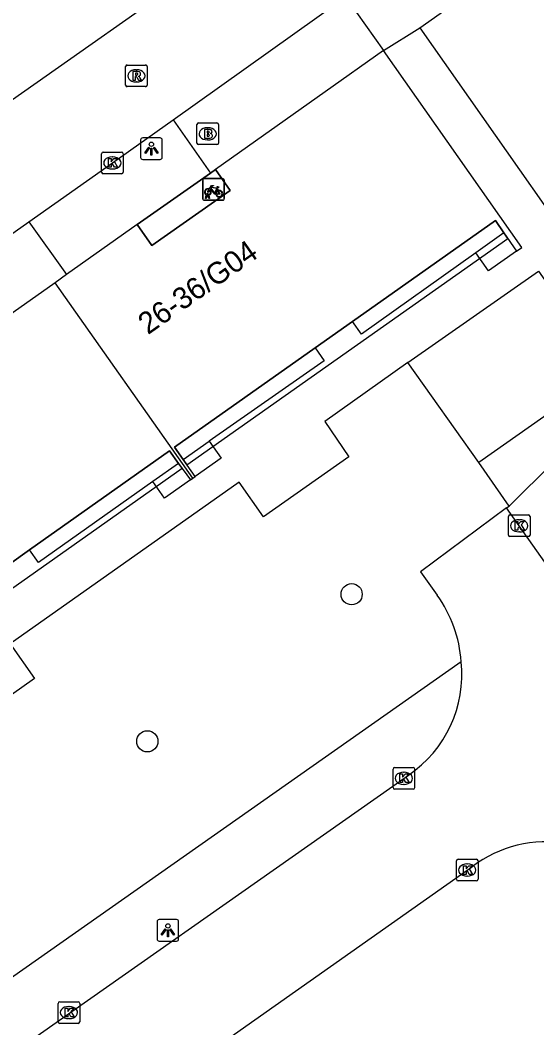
# Model space of a CAD drawing. Extents: x 159353 to 160616, y 385893 to 387321.
# Drawn here: x 160090.37 to 160114.25, y 387120.24 to 387166.77 of the extents above; entities that cross this region are included whole.
import ezdxf

# ---------------------------------------------------------------- set-up
doc = ezdxf.new("R2010")
doc.units = 0
for name, color, linetype in [('IMGEO_Boom', 7, 'Continuous'), ('IMGEO_Brandkraan', 7, 'Continuous'), ('IMGEO_Fietsenrek', 7, 'Continuous'), ('IMGEO_Groenvoorziening', 7, 'Continuous'), ('IMGEO_Kolk', 7, 'Continuous'), ('IMGEO_Lichtpunt', 7, 'Continuous'), ('IMGEO_Pand', 7, 'Continuous'), ('IMGEO_Pand_nummerreeks', 7, 'Continuous'), ('IMGEO_Pand_overbouw', 7, 'Continuous'), ('IMGEO_Rijbaan_lokaal_open', 7, 'Continuous'), ('IMGEO_Rioolput', 7, 'Continuous'), ('IMGEO_Voetpad_open', 7, 'Continuous')]:
    doc.layers.add(name, color=color, linetype=linetype)

msp = doc.modelspace()

# ---------------------------------------------------------------- linework, layer by layer
at = {"layer": 'IMGEO_Boom'}
for centre in [(160105.685, 387140.262), (160096.247, 387133.469)]:
    msp.add_circle(centre, 0.489, dxfattribs=at)
at = {"layer": 'IMGEO_Brandkraan'}
for p, q in [((160098.536, 387161.095), (160098.536, 387161.947)), ((160098.611, 387162.021), (160099.463, 387162.021)), ((160099.537, 387161.947), (160099.537, 387161.095)), ((160099.024, 387161.801), (160099.049, 387161.801)), ((160099.463, 387161.021), (160098.611, 387161.021)), ((160099.047, 387161.241), (160099.022, 387161.241))]:
    msp.add_line(p, q, dxfattribs=at)
for points in [[(160098.536, 387161.095), (160098.536, 387161.947)], [(160098.611, 387162.021), (160099.463, 387162.021)], [(160099.537, 387161.947), (160099.537, 387161.095)], [(160098.884, 387161.721), (160098.884, 387161.321), (160099.097, 387161.321)], [(160099.115, 387161.721), (160098.884, 387161.721)], [(160099.063, 387161.64), (160099.009, 387161.64), (160099.009, 387161.564)], [(160099.009, 387161.564), (160099.062, 387161.564)], [(160099.071, 387161.488), (160099.009, 387161.488), (160099.009, 387161.407)], [(160099.463, 387161.021), (160098.611, 387161.021)], [(160099.009, 387161.407), (160099.071, 387161.407)]]:
    msp.add_lwpolyline(points, dxfattribs=at)
for centre, radius, start, end in [((160098.613, 387161.945), 0.0765, 91.552, 178.448), ((160098.613, 387161.945), 0.0765, 91.552, 178.448), ((160099.461, 387161.945), 0.0765, 1.552, 88.448), ((160099.461, 387161.945), 0.0765, 1.552, 88.448), ((160099.064, 387161.602), 0.0379, 267.8285, 90.9355), ((160099.072, 387161.447), 0.0404, 269.8759, 90.5077), ((160099.119, 387161.576), 0.145, 59.4692, 91.5367), ((160099.144, 387161.623), 0.0922, 285.5137, 58.1501), ((160099.149, 387161.431), 0.105, 301.3115, 78.989), ((160098.613, 387161.097), 0.0765, 181.552, 268.448), ((160098.613, 387161.097), 0.0765, 181.552, 268.448), ((160099.103, 387161.572), 0.251, 268.6676, 293.5347), ((160099.461, 387161.097), 0.0765, 271.552, 358.448), ((160099.461, 387161.097), 0.0765, 271.552, 358.448)]:
    msp.add_arc(centre, radius, start, end, dxfattribs=at)
for centre, major_axis, ratio, start_param, end_param in [((160099.023, 387161.521), (-0.387, 0.002), 0.722429, 4.712389, 7.853982), ((160099.048, 387161.521), (-0.39, 0.002), 0.717154, 1.570796, 4.712389)]:
    msp.add_ellipse(centre, major_axis=major_axis, ratio=ratio, start_param=start_param, end_param=end_param, dxfattribs=at)
at = {"layer": 'IMGEO_Fietsenrek'}
for p, q in [((160098.804, 387158.526), (160098.804, 387159.367)), ((160098.804, 387159.367), (160098.804, 387158.526)), ((160098.879, 387159.451), (160099.72, 387159.451)), ((160099.72, 387159.451), (160098.879, 387159.451)), ((160099.804, 387159.376), (160099.804, 387158.535)), ((160099.804, 387158.535), (160099.804, 387159.376)), ((160098.931, 387158.535), (160098.97, 387158.695)), ((160099, 387158.683), (160098.965, 387158.535)), ((160099.042, 387158.707), (160099.041, 387158.711)), ((160099.073, 387158.718), (160099.074, 387158.711)), ((160099.491, 387159), (160099.527, 387158.905)), ((160099.729, 387158.451), (160098.888, 387158.451)), ((160098.888, 387158.451), (160099.729, 387158.451)), ((160098.965, 387158.535), (160098.931, 387158.535)), ((160099.083, 387158.535), (160099.049, 387158.677)), ((160099.081, 387158.681), (160099.116, 387158.535)), ((160099.116, 387158.535), (160099.083, 387158.535))]:
    msp.add_line(p, q, dxfattribs=at)
for points in [[(160099.138, 387158.925), (160099.086, 387158.835), (160099.046, 387158.81), (160099.047, 387158.857), (160099.102, 387158.951)], [(160099.117, 387158.977), (160099.212, 387159.141), (160099.298, 387159.127), (160099.3, 387159.118), (160099.244, 387159.107), (160099.217, 387159.062), (160099.473, 387159.021)], [(160099.413, 387158.733), (160099.363, 387158.733), (160099.172, 387158.984), (160099.153, 387158.952)], [(160099.46, 387158.996), (160099.203, 387159.037), (160099.186, 387159.008), (160099.353, 387158.788), (160099.46, 387158.996)], [(160099.508, 387158.898), (160099.478, 387158.975), (160099.369, 387158.757), (160099.412, 387158.757)], [(160099.442, 387158.757), (160099.562, 387158.756), (160099.518, 387158.87)], [(160099.538, 387158.877), (160099.593, 387158.732), (160099.443, 387158.732)], [(160099.473, 387159.021), (160099.498, 387159.07), (160099.492, 387159.074), (160099.469, 387159.078), (160099.457, 387159.085), (160099.456, 387159.088), (160099.458, 387159.093), (160099.553, 387159.078), (160099.555, 387159.068), (160099.545, 387159.055), (160099.533, 387159.049), (160099.519, 387159.055), (160099.491, 387159)]]:
    msp.add_lwpolyline(points, dxfattribs=at)
for centre, radius, start, end in [((160098.882, 387159.373), 0.0779, 92.4484, 184.2845), ((160098.882, 387159.373), 0.0779, 92.4484, 184.2845), ((160099.726, 387159.373), 0.0779, 2.4484, 94.2845), ((160099.726, 387159.373), 0.0779, 2.4484, 94.2845), ((160099.044, 387158.836), 0.159, 62.6766, 242.1369), ((160099.044, 387158.836), 0.129, 63.3192, 238.903), ((160099.024, 387158.707), 0.0499, 12.8025, 158.6934), ((160099.044, 387158.836), 0.159, 253.9967, 271.7867), ((160099.024, 387158.707), 0.0174, 12.8025, 163.4502), ((160099.044, 387158.836), 0.129, 253.415, 269.0204), ((160099.044, 387158.836), 0.129, 283.6043, 43.4302), ((160099.044, 387158.836), 0.159, 283.5766, 46.6042), ((160099.571, 387158.752), 0.159, 113.3408, 178.3217), ((160099.571, 387158.752), 0.159, 187.0065, 105.7708), ((160099.571, 387158.752), 0.129, 113.923, 177.9556), ((160099.571, 387158.752), 0.129, 188.6715, 104.5883), ((160098.882, 387158.529), 0.0779, 182.4484, 274.2845), ((160098.882, 387158.529), 0.0779, 182.4484, 274.2845), ((160099.726, 387158.529), 0.0779, 272.4484, 4.2845), ((160099.726, 387158.529), 0.0779, 272.4484, 4.2845)]:
    msp.add_arc(centre, radius, start, end, dxfattribs=at)
at = {"layer": 'IMGEO_Groenvoorziening'}
msp.add_lwpolyline([(160111.563, 387146.35), (160108.285, 387150.955)], dxfattribs=at)
at = {"layer": 'IMGEO_Kolk'}
for p, q in [((160094.13, 387159.75), (160094.13, 387160.602)), ((160094.205, 387160.676), (160095.057, 387160.676)), ((160095.131, 387160.602), (160095.131, 387159.75)), ((160094.618, 387160.456), (160094.643, 387160.456)), ((160095.057, 387159.676), (160094.205, 387159.676)), ((160094.641, 387159.896), (160094.616, 387159.896)), ((160112.928, 387142.995), (160112.928, 387143.847)), ((160113.003, 387143.921), (160113.855, 387143.921)), ((160113.929, 387143.847), (160113.929, 387142.995)), ((160113.416, 387143.701), (160113.441, 387143.701)), ((160113.855, 387142.921), (160113.003, 387142.921)), ((160113.439, 387143.141), (160113.414, 387143.141)), ((160107.598, 387131.336), (160107.598, 387132.188)), ((160107.673, 387132.262), (160108.525, 387132.262)), ((160108.599, 387132.188), (160108.599, 387131.336)), ((160108.086, 387132.042), (160108.111, 387132.042)), ((160108.525, 387131.262), (160107.673, 387131.262)), ((160108.109, 387131.482), (160108.084, 387131.482)), ((160110.602, 387128.027), (160111.454, 387128.027)), ((160110.527, 387127.101), (160110.527, 387127.953)), ((160111.015, 387127.807), (160111.04, 387127.807)), ((160111.528, 387127.953), (160111.528, 387127.101)), ((160111.038, 387127.247), (160111.013, 387127.247)), ((160111.454, 387127.027), (160110.602, 387127.027)), ((160092.123, 387120.519), (160092.123, 387121.371)), ((160092.198, 387121.445), (160093.05, 387121.445)), ((160092.611, 387121.225), (160092.636, 387121.225)), ((160093.124, 387121.371), (160093.124, 387120.519)), ((160092.634, 387120.665), (160092.609, 387120.665)), ((160093.05, 387120.445), (160092.198, 387120.445))]:
    msp.add_line(p, q, dxfattribs=at)
for points in [[(160094.13, 387159.75), (160094.13, 387160.602)], [(160094.205, 387160.676), (160095.057, 387160.676)], [(160095.131, 387160.602), (160095.131, 387159.75)], [(160094.451, 387160.376), (160094.574, 387160.376), (160094.574, 387160.225), (160094.704, 387160.376), (160094.868, 387160.376), (160094.722, 387160.225), (160094.875, 387159.976), (160094.723, 387159.976), (160094.638, 387160.14), (160094.574, 387160.073), (160094.574, 387159.976), (160094.451, 387159.976), (160094.451, 387160.376)], [(160095.057, 387159.676), (160094.205, 387159.676)], [(160112.928, 387142.995), (160112.928, 387143.847)], [(160113.003, 387143.921), (160113.855, 387143.921)], [(160113.929, 387143.847), (160113.929, 387142.995)], [(160113.249, 387143.621), (160113.372, 387143.621), (160113.372, 387143.47), (160113.502, 387143.621), (160113.666, 387143.621), (160113.52, 387143.47), (160113.673, 387143.221), (160113.521, 387143.221), (160113.436, 387143.385), (160113.372, 387143.318), (160113.372, 387143.221), (160113.249, 387143.221), (160113.249, 387143.621)], [(160113.855, 387142.921), (160113.003, 387142.921)], [(160107.598, 387131.336), (160107.598, 387132.188)], [(160107.673, 387132.262), (160108.525, 387132.262)], [(160108.599, 387132.188), (160108.599, 387131.336)], [(160107.919, 387131.962), (160108.042, 387131.962), (160108.042, 387131.811), (160108.172, 387131.962), (160108.336, 387131.962), (160108.19, 387131.811), (160108.343, 387131.562), (160108.191, 387131.562), (160108.106, 387131.726), (160108.042, 387131.659), (160108.042, 387131.562), (160107.919, 387131.562), (160107.919, 387131.962)], [(160108.525, 387131.262), (160107.673, 387131.262)], [(160110.602, 387128.027), (160111.454, 387128.027)], [(160110.527, 387127.101), (160110.527, 387127.953)], [(160110.848, 387127.727), (160110.971, 387127.727), (160110.971, 387127.576), (160111.101, 387127.727), (160111.265, 387127.727), (160111.119, 387127.576), (160111.272, 387127.327), (160111.12, 387127.327), (160111.035, 387127.491), (160110.971, 387127.424), (160110.971, 387127.327), (160110.848, 387127.327), (160110.848, 387127.727)], [(160111.528, 387127.953), (160111.528, 387127.101)], [(160111.454, 387127.027), (160110.602, 387127.027)], [(160092.123, 387120.519), (160092.123, 387121.371)], [(160092.198, 387121.445), (160093.05, 387121.445)], [(160092.444, 387121.145), (160092.567, 387121.145), (160092.567, 387120.994), (160092.697, 387121.145), (160092.861, 387121.145), (160092.715, 387120.994), (160092.868, 387120.745), (160092.716, 387120.745), (160092.631, 387120.909), (160092.567, 387120.842), (160092.567, 387120.745), (160092.444, 387120.745), (160092.444, 387121.145)], [(160093.124, 387121.371), (160093.124, 387120.519)], [(160093.05, 387120.445), (160092.198, 387120.445)]]:
    msp.add_lwpolyline(points, dxfattribs=at)
for centre, start, end in [((160094.207, 387160.6), 91.552, 178.448), ((160094.207, 387160.6), 91.552, 178.448), ((160095.055, 387160.6), 1.552, 88.448), ((160095.055, 387160.6), 1.552, 88.448), ((160094.207, 387159.752), 181.552, 268.448), ((160094.207, 387159.752), 181.552, 268.448), ((160095.055, 387159.752), 271.552, 358.448), ((160095.055, 387159.752), 271.552, 358.448), ((160113.005, 387143.845), 91.552, 178.448), ((160113.005, 387143.845), 91.552, 178.448), ((160113.853, 387143.845), 1.552, 88.448), ((160113.853, 387143.845), 1.552, 88.448), ((160113.005, 387142.997), 181.552, 268.448), ((160113.005, 387142.997), 181.552, 268.448), ((160113.853, 387142.997), 271.552, 358.448), ((160113.853, 387142.997), 271.552, 358.448), ((160107.675, 387132.186), 91.552, 178.448), ((160107.675, 387132.186), 91.552, 178.448), ((160108.523, 387132.186), 1.552, 88.448), ((160108.523, 387132.186), 1.552, 88.448), ((160107.675, 387131.338), 181.552, 268.448), ((160107.675, 387131.338), 181.552, 268.448), ((160108.523, 387131.338), 271.552, 358.448), ((160108.523, 387131.338), 271.552, 358.448), ((160110.604, 387127.951), 91.552, 178.448), ((160110.604, 387127.951), 91.552, 178.448), ((160111.452, 387127.951), 1.552, 88.448), ((160111.452, 387127.951), 1.552, 88.448), ((160110.604, 387127.103), 181.552, 268.448), ((160110.604, 387127.103), 181.552, 268.448), ((160111.452, 387127.103), 271.552, 358.448), ((160111.452, 387127.103), 271.552, 358.448), ((160092.2, 387121.369), 91.552, 178.448), ((160092.2, 387121.369), 91.552, 178.448), ((160093.048, 387121.369), 1.552, 88.448), ((160093.048, 387121.369), 1.552, 88.448), ((160092.2, 387120.521), 181.552, 268.448), ((160092.2, 387120.521), 181.552, 268.448), ((160093.048, 387120.521), 271.552, 358.448), ((160093.048, 387120.521), 271.552, 358.448)]:
    msp.add_arc(centre, 0.0765, start, end, dxfattribs=at)
for centre, major_axis, ratio, start_param, end_param in [((160094.617, 387160.176), (-0.387, 0.002), 0.722429, 4.712389, 7.853982), ((160094.642, 387160.176), (-0.39, 0.002), 0.717154, 1.570796, 4.712389), ((160113.415, 387143.421), (-0.387, 0.002), 0.722429, 4.712389, 7.853982), ((160113.44, 387143.421), (-0.39, 0.002), 0.717154, 1.570796, 4.712389), ((160108.085, 387131.762), (-0.387, 0.002), 0.722429, 4.712389, 7.853982), ((160108.11, 387131.762), (-0.39, 0.002), 0.717154, 1.570796, 4.712389), ((160111.014, 387127.527), (-0.387, 0.002), 0.722429, 4.712389, 7.853982), ((160111.039, 387127.527), (-0.39, 0.002), 0.717154, 1.570796, 4.712389), ((160092.61, 387120.945), (-0.387, 0.002), 0.722429, 4.712389, 7.853982), ((160092.635, 387120.945), (-0.39, 0.002), 0.717154, 1.570796, 4.712389)]:
    msp.add_ellipse(centre, major_axis=major_axis, ratio=ratio, start_param=start_param, end_param=end_param, dxfattribs=at)
at = {"layer": 'IMGEO_Lichtpunt'}
for p, q in [((160095.938, 387161.24), (160095.938, 387160.433)), ((160095.938, 387161.24), (160095.938, 387160.433)), ((160096.84, 387161.335), (160096.032, 387161.335)), ((160096.84, 387161.335), (160096.032, 387161.335)), ((160096.934, 387160.433), (160096.934, 387161.24)), ((160096.934, 387160.433), (160096.934, 387161.24)), ((160096.032, 387160.339), (160096.84, 387160.339)), ((160096.032, 387160.339), (160096.84, 387160.339)), ((160097.599, 387125.241), (160096.791, 387125.241)), ((160097.599, 387125.241), (160096.791, 387125.241)), ((160096.697, 387125.146), (160096.697, 387124.339)), ((160096.697, 387125.146), (160096.697, 387124.339)), ((160097.693, 387124.339), (160097.693, 387125.146)), ((160097.693, 387124.339), (160097.693, 387125.146)), ((160096.791, 387124.245), (160097.599, 387124.245)), ((160096.791, 387124.245), (160097.599, 387124.245))]:
    msp.add_line(p, q, dxfattribs=at)
for points in [[(160096.312, 387160.904), (160096.351, 387160.876), (160096.163, 387160.614), (160096.125, 387160.641), (160096.312, 387160.904)], [(160096.414, 387160.856), (160096.461, 387160.856), (160096.461, 387160.534), (160096.414, 387160.534), (160096.414, 387160.856)], [(160096.524, 387160.876), (160096.562, 387160.903), (160096.749, 387160.641), (160096.71, 387160.613), (160096.524, 387160.876)], [(160097.071, 387124.81), (160097.11, 387124.782), (160096.922, 387124.52), (160096.884, 387124.547), (160097.071, 387124.81)], [(160097.173, 387124.762), (160097.22, 387124.762), (160097.22, 387124.44), (160097.173, 387124.44), (160097.173, 387124.762)], [(160097.283, 387124.782), (160097.321, 387124.809), (160097.508, 387124.547), (160097.469, 387124.519), (160097.283, 387124.782)]]:
    msp.add_lwpolyline(points, dxfattribs=at)
for centre in [(160096.437, 387161.038), (160097.196, 387124.944)]:
    msp.add_circle(centre, 0.0994, dxfattribs=at)
for centre, start, end in [((160096.032, 387161.24), 90, 180), ((160096.032, 387161.24), 90, 180), ((160096.84, 387161.24), 0, 90), ((160096.84, 387161.24), 0, 90), ((160096.032, 387160.433), 180, 270), ((160096.032, 387160.433), 180, 270), ((160096.84, 387160.433), 270, 0), ((160096.84, 387160.433), 270, 360), ((160096.791, 387125.146), 90, 180), ((160096.791, 387125.146), 90, 180), ((160097.599, 387125.146), 0, 90), ((160097.599, 387125.146), 0, 90), ((160096.791, 387124.339), 180, 270), ((160096.791, 387124.339), 180, 270), ((160097.599, 387124.339), 270, 0), ((160097.599, 387124.339), 270, 360)]:
    msp.add_arc(centre, 0.0946, start, end, dxfattribs=at)
at = {"layer": 'IMGEO_Pand'}
for points in [[(160107.159, 387165.361), (160104.47, 387163.457), (160099.389, 387159.867)], [(160113.307, 387156.104), (160113.545, 387156.274), (160107.159, 387165.361)], [(160099.389, 387159.867), (160100.07, 387158.903), (160096.462, 387156.363), (160095.781, 387157.327)], [(160095.781, 387157.327), (160092.516, 387155.021)], [(160105.734, 387152.859), (160112.33, 387157.512), (160112.725, 387156.943)], [(160112.725, 387156.943), (160113.307, 387156.104)], [(160092.516, 387155.021), (160091.985, 387154.646)], [(160091.985, 387154.646), (160084.431, 387149.313)], [(160098.349, 387145.62), (160091.985, 387154.646)], [(160103.999, 387151.635), (160105.734, 387152.859)], [(160097.906, 387146.481), (160097.502, 387147.053), (160103.999, 387151.635)], [(160090.804, 387142.309), (160097.277, 387146.879), (160097.69, 387146.305)], [(160097.69, 387146.305), (160098.239, 387145.543)], [(160098.46, 387145.697), (160097.906, 387146.481)], [(160098.349, 387145.62), (160098.46, 387145.697)], [(160098.239, 387145.543), (160098.349, 387145.62)], [(160089.05, 387141.071), (160090.804, 387142.309)]]:
    msp.add_lwpolyline(points, dxfattribs=at)
at = {"layer": 'IMGEO_Pand_overbouw'}
for points in [[(160095.781, 387157.327), (160096.462, 387156.363), (160100.07, 387158.903), (160099.389, 387159.867), (160099.163, 387159.708)], [(160112.9, 387156.691), (160112.725, 387156.943), (160112.33, 387157.512), (160105.734, 387152.859), (160103.999, 387151.635), (160097.502, 387147.053), (160097.906, 387146.481), (160098.079, 387146.236)], [(160097.854, 387146.077), (160097.69, 387146.305), (160097.277, 387146.879), (160090.804, 387142.309), (160089.05, 387141.071), (160082.569, 387136.496), (160082.971, 387135.923), (160083.133, 387135.692)]]:
    msp.add_lwpolyline(points, close=True, dxfattribs=at)
at = {"layer": 'IMGEO_Rijbaan_lokaal_open'}
for points in [[(160101.32, 387171.044), (160087.465, 387161.304)], [(160097.436, 387162.169), (160105.2, 387167.698)], [(160090.766, 387157.463), (160094.63, 387160.177), (160097.436, 387162.169)], [(160082.625, 387151.709), (160090.766, 387157.463)], [(160112.848, 387144.244), (160108.875, 387141.3), (160109.642, 387140.226)], [(160118.509, 387136.225), (160113.427, 387143.421), (160112.848, 387144.244)], [(160075.743, 387109.06), (160108.312, 387131.909)], [(160088.372, 387111.605), (160095.844, 387116.831), (160111.027, 387127.528), (160111.259, 387127.68)]]:
    msp.add_lwpolyline(points, dxfattribs=at)
for centre, radius, start, end in [((160104.76, 387136.74), 5.999, 3.8475, 35.5237), ((160105.171, 387136.552), 5.606, 304.0832, 6.0545), ((160114.653, 387123.245), 5.585, 32.1031, 127.4275)]:
    msp.add_arc(centre, radius, start, end, dxfattribs=at)
at = {"layer": 'IMGEO_Rioolput'}
for p, q in [((160095.241, 387163.772), (160095.241, 387164.624)), ((160095.316, 387164.698), (160096.168, 387164.698)), ((160095.729, 387164.478), (160095.754, 387164.478)), ((160096.242, 387164.624), (160096.242, 387163.772)), ((160095.752, 387163.918), (160095.727, 387163.918)), ((160096.168, 387163.698), (160095.316, 387163.698))]:
    msp.add_line(p, q, dxfattribs=at)
for points in [[(160095.241, 387163.772), (160095.241, 387164.624)], [(160095.316, 387164.698), (160096.168, 387164.698)], [(160095.83, 387164.396), (160095.578, 387164.398), (160095.578, 387163.998)], [(160095.756, 387164.317), (160095.702, 387164.317), (160095.702, 387164.236)], [(160096.242, 387164.624), (160096.242, 387163.772)], [(160095.578, 387163.998), (160095.702, 387163.998), (160095.702, 387164.16), (160095.713, 387164.16)], [(160095.702, 387164.236), (160095.754, 387164.236)], [(160095.76, 387164.131), (160095.831, 387163.998), (160095.971, 387163.998), (160095.906, 387164.124)], [(160096.168, 387163.698), (160095.316, 387163.698)]]:
    msp.add_lwpolyline(points, dxfattribs=at)
for centre, radius, start, end in [((160095.318, 387164.622), 0.0765, 91.552, 178.448), ((160095.318, 387164.622), 0.0765, 91.552, 178.448), ((160095.762, 387164.221), 0.0964, 77.0061, 93.1865), ((160095.776, 387164.278), 0.0378, 276.6634, 79.6772), ((160095.829, 387164.286), 0.109, 350.3612, 89.416), ((160095.827, 387164.286), 0.112, 277.5842, 350.9817), ((160096.166, 387164.622), 0.0765, 1.552, 88.448), ((160096.166, 387164.622), 0.0765, 1.552, 88.448), ((160095.712, 387164.107), 0.0533, 26.0293, 88.6989), ((160095.738, 387164.425), 0.19, 274.7715, 282.9687), ((160095.811, 387164.071), 0.108, 29.5134, 73.7905), ((160095.318, 387163.774), 0.0765, 181.552, 268.448), ((160095.318, 387163.774), 0.0765, 181.552, 268.448), ((160096.166, 387163.774), 0.0765, 271.552, 358.448), ((160096.166, 387163.774), 0.0765, 271.552, 358.448)]:
    msp.add_arc(centre, radius, start, end, dxfattribs=at)
for centre, major_axis, ratio, start_param, end_param in [((160095.728, 387164.198), (-0.387, 0.002), 0.722429, 4.712389, 7.853982), ((160095.753, 387164.198), (-0.39, 0.002), 0.717154, 1.570796, 4.712389)]:
    msp.add_ellipse(centre, major_axis=major_axis, ratio=ratio, start_param=start_param, end_param=end_param, dxfattribs=at)
at = {"layer": 'IMGEO_Voetpad_open'}
for points in [[(160108.833, 387166.419), (160122.428, 387175.996), (160127.555, 387179.648)], [(160105.495, 387167.726), (160107.159, 387165.361)], [(160107.159, 387165.361), (160108.833, 387166.419)], [(160108.833, 387166.419), (160119.179, 387151.703), (160122.737, 387154.222), (160121.51, 387155.932), (160125.434, 387158.692), (160127.774, 387155.373)], [(160097.436, 387162.169), (160099.163, 387159.708)], [(160095.781, 387157.327), (160099.163, 387159.708)], [(160099.163, 387159.708), (160099.389, 387159.867)], [(160090.766, 387157.463), (160092.516, 387155.021)], [(160112.725, 387156.943), (160111.421, 387156.018)], [(160111.421, 387156.018), (160106.149, 387152.275), (160105.734, 387152.859)], [(160113.307, 387156.104), (160112.005, 387155.187), (160111.421, 387156.018)], [(160108.285, 387150.955), (160114.317, 387155.183), (160117.576, 387150.562), (160111.563, 387146.35)], [(160103.999, 387151.635), (160104.412, 387151.046), (160099.105, 387147.322)], [(160108.285, 387150.955), (160104.447, 387148.233), (160105.556, 387146.606), (160101.612, 387143.832), (160100.493, 387145.443), (160089.912, 387137.975), (160091.036, 387136.369), (160087.083, 387133.582), (160085.956, 387135.187), (160074.369, 387127.018), (160075.496, 387125.417), (160071.563, 387122.619), (160070.431, 387124.226), (160064.189, 387119.818)], [(160097.906, 387146.481), (160099.105, 387147.322)], [(160099.105, 387147.322), (160099.656, 387146.551), (160098.46, 387145.697)], [(160097.69, 387146.305), (160096.498, 387145.462)], [(160112.971, 387144.33), (160111.563, 387146.35)], [(160112.971, 387144.33), (160115.024, 387146.368)], [(160096.498, 387145.462), (160091.216, 387141.727), (160090.804, 387142.309)], [(160098.239, 387145.543), (160097.043, 387144.694), (160096.498, 387145.462)], [(160112.848, 387144.244), (160112.971, 387144.33)], [(160110.745, 387137.143), (160073.795, 387111.209)]]:
    msp.add_lwpolyline(points, dxfattribs=at)

# ---------------------------------------------------------------- texts
at = {"layer": 'IMGEO_Pand_nummerreeks'}
msp.add_text('26-36/G04', height=1, rotation=35.1452, dxfattribs=at).set_placement((160096.274, 387152.219))

doc.saveas('drawing.dxf')
